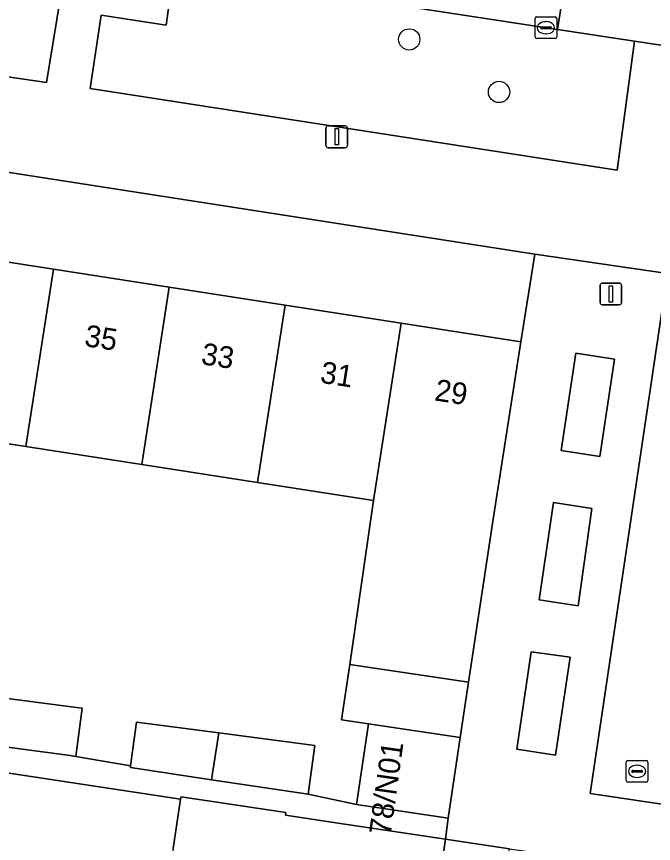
# Model space of a CAD drawing. Extents: x 163008 to 163854, y 382777 to 383982.
# Drawn here: x 163603.32 to 163632.65, y 383369.19 to 383407.26 of the extents above; entities that cross this region are included whole.
import ezdxf

# ---------------------------------------------------------------- set-up
doc = ezdxf.new("R2010")
doc.units = 0
for name, color, linetype in [('IMGEO_Boom', 7, 'Continuous'), ('IMGEO_Erf', 7, 'Continuous'), ('IMGEO_Groenvoorziening', 7, 'Continuous'), ('IMGEO_Kolk', 7, 'Continuous'), ('IMGEO_Lichtmast', 7, 'Continuous'), ('IMGEO_Pand', 7, 'Continuous'), ('IMGEO_Pand_nummerreeks', 7, 'Continuous'), ('IMGEO_Parkeervlak_gesloten', 7, 'Continuous'), ('IMGEO_Parkeervlak_open', 7, 'Continuous'), ('IMGEO_Rijbaan_lokaal_open', 7, 'Continuous'), ('IMGEO_Voetpad_open', 7, 'Continuous')]:
    doc.layers.add(name, color=color, linetype=linetype)

msp = doc.modelspace()

# ---------------------------------------------------------------- linework, layer by layer
at = {"layer": 'IMGEO_Boom'}
for centre in [(163621.402, 383406.206), (163625.539, 383403.789)]:
    msp.add_circle(centre, 0.489, dxfattribs=at)
at = {"layer": 'IMGEO_Erf'}
for points in [[(163627.183, 383396.315), (163578.787, 383403.841), (163578.16, 383399.801), (163583.671, 383398.945), (163589.007, 383398.117), (163594.343, 383397.288), (163599.679, 383396.46), (163605.015, 383395.631), (163610.35, 383394.803), (163615.687, 383393.974), (163621.023, 383393.146), (163626.536, 383392.29)], [(163626.017, 383368.942), (163623.079, 383369.386), (163622.346, 383364.487), (163621.681, 383360.036), (163621.015, 383355.585), (163620.35, 383351.135), (163619.684, 383346.684), (163619.019, 383342.234), (163618.353, 383337.783), (163617.688, 383333.333), (163617.022, 383328.882), (163616.357, 383324.432), (163615.691, 383319.982), (163615.026, 383315.533), (163614.322, 383310.826), (163617.252, 383310.387)]]:
    msp.add_lwpolyline(points, close=True, dxfattribs=at)
for points in [[(163601.945, 383375.993), (163606.081, 383375.447), (163606.339, 383375.413), (163606.046, 383373.191), (163608.571, 383372.76), (163608.838, 383374.782), (163612.627, 383374.281), (163617.049, 383373.697), (163616.754, 383371.459), (163618.971, 383370.986), (163619.527, 383374.702), (163618.29, 383374.886), (163618.671, 383377.431), (163619.754, 383384.979), (163614.418, 383385.808), (163609.081, 383386.636), (163603.746, 383387.465), (163598.41, 383388.293)], [(163610.537, 383368.962), (163610.875, 383371.224), (163600.422, 383372.817)]]:
    msp.add_lwpolyline(points, dxfattribs=at)
at = {"layer": 'IMGEO_Groenvoorziening'}
for points in [[(163604.692, 383404.228), (163605.652, 383410.043), (163590.288, 383412.437), (163582.083, 383413.641), (163580.583, 383413.817), (163580.375, 383412.529), (163577.836, 383412.939), (163577.152, 383409.574), (163580.657, 383408.861), (163580.46, 383407.774)], [(163630.974, 383400.19), (163631.769, 383406.126), (163628.228, 383406.665), (163619.886, 383407.934), (163610.543, 383409.318), (163610.207, 383406.87), (163607.221, 383407.321), (163606.706, 383403.955)]]:
    msp.add_lwpolyline(points, close=True, dxfattribs=at)
at = {"layer": 'IMGEO_Kolk'}
for p, q in [((163627.194, 383406.319), (163627.194, 383407.171)), ((163627.269, 383407.245), (163628.121, 383407.245)), ((163628.195, 383407.171), (163628.195, 383406.319)), ((163627.453, 383406.739), (163627.453, 383406.751)), ((163627.891, 383406.702), (163627.493, 383406.702)), ((163627.496, 383406.788), (163627.894, 383406.788)), ((163627.682, 383407.025), (163627.707, 383407.025)), ((163627.937, 383406.751), (163627.937, 383406.739)), ((163627.705, 383406.465), (163627.68, 383406.465)), ((163628.121, 383406.245), (163627.269, 383406.245)), ((163631.395, 383372.085), (163631.395, 383372.937)), ((163631.47, 383373.011), (163632.322, 383373.011)), ((163632.396, 383372.937), (163632.396, 383372.085)), ((163631.654, 383372.505), (163631.654, 383372.517)), ((163632.092, 383372.468), (163631.694, 383372.468)), ((163631.697, 383372.554), (163632.095, 383372.554)), ((163631.883, 383372.791), (163631.908, 383372.791)), ((163632.138, 383372.517), (163632.138, 383372.505)), ((163631.906, 383372.231), (163631.881, 383372.231)), ((163632.322, 383372.011), (163631.47, 383372.011))]:
    msp.add_line(p, q, dxfattribs=at)
for points in [[(163627.194, 383406.319), (163627.194, 383407.171)], [(163627.269, 383407.245), (163628.121, 383407.245)], [(163628.195, 383407.171), (163628.195, 383406.319)], [(163628.121, 383406.245), (163627.269, 383406.245)], [(163631.395, 383372.085), (163631.395, 383372.937)], [(163631.47, 383373.011), (163632.322, 383373.011)], [(163632.396, 383372.937), (163632.396, 383372.085)], [(163632.322, 383372.011), (163631.47, 383372.011)]]:
    msp.add_lwpolyline(points, dxfattribs=at)
for centre, radius, start, end in [((163627.271, 383407.169), 0.0765, 91.552, 178.448), ((163627.271, 383407.169), 0.0765, 91.552, 178.448), ((163628.119, 383407.169), 0.0765, 1.552, 88.448), ((163628.119, 383407.169), 0.0765, 1.552, 88.448), ((163627.493, 383406.748), 0.0403, 85.8775, 175.7526), ((163627.49, 383406.738), 0.0366, 178.938, 274.7102), ((163627.894, 383406.745), 0.043, 264.8664, 352.4533), ((163627.898, 383406.75), 0.0386, 1.7309, 96.639), ((163627.271, 383406.321), 0.0765, 181.552, 268.448), ((163627.271, 383406.321), 0.0765, 181.552, 268.448), ((163628.119, 383406.321), 0.0765, 271.552, 358.448), ((163628.119, 383406.321), 0.0765, 271.552, 358.448), ((163631.472, 383372.935), 0.0765, 91.552, 178.448), ((163631.472, 383372.935), 0.0765, 91.552, 178.448), ((163632.32, 383372.935), 0.0765, 1.552, 88.448), ((163632.32, 383372.935), 0.0765, 1.552, 88.448), ((163631.694, 383372.514), 0.0403, 85.8775, 175.7526), ((163631.691, 383372.504), 0.0366, 178.938, 274.7102), ((163632.095, 383372.511), 0.043, 264.8664, 352.4533), ((163632.099, 383372.516), 0.0386, 1.7309, 96.639), ((163631.472, 383372.087), 0.0765, 181.552, 268.448), ((163631.472, 383372.087), 0.0765, 181.552, 268.448), ((163632.32, 383372.087), 0.0765, 271.552, 358.448), ((163632.32, 383372.087), 0.0765, 271.552, 358.448)]:
    msp.add_arc(centre, radius, start, end, dxfattribs=at)
for centre, major_axis, ratio, start_param, end_param in [((163627.681, 383406.745), (-0.387, 0.002), 0.722429, 4.712389, 7.853982), ((163627.706, 383406.745), (-0.39, 0.002), 0.717154, 1.570796, 4.712389), ((163631.882, 383372.511), (-0.387, 0.002), 0.722429, 4.712389, 7.853982), ((163631.907, 383372.511), (-0.39, 0.002), 0.717154, 1.570796, 4.712389)]:
    msp.add_ellipse(centre, major_axis=major_axis, ratio=ratio, start_param=start_param, end_param=end_param, dxfattribs=at)
at = {"layer": 'IMGEO_Lichtmast'}
for p, q in [((163617.567, 383401.324), (163617.567, 383402.124)), ((163617.567, 383402.124), (163617.567, 383401.324)), ((163617.667, 383402.224), (163618.457, 383402.224)), ((163618.457, 383402.224), (163617.667, 383402.224)), ((163618.557, 383402.124), (163618.557, 383401.324)), ((163618.557, 383401.324), (163618.557, 383402.124)), ((163618.457, 383401.224), (163617.667, 383401.224)), ((163617.667, 383401.224), (163618.457, 383401.224)), ((163630.192, 383394.092), (163630.192, 383394.892)), ((163630.192, 383394.892), (163630.192, 383394.092)), ((163630.292, 383394.992), (163631.082, 383394.992)), ((163631.082, 383394.992), (163630.292, 383394.992)), ((163631.182, 383394.892), (163631.182, 383394.092)), ((163631.182, 383394.092), (163631.182, 383394.892)), ((163631.082, 383393.992), (163630.292, 383393.992)), ((163630.292, 383393.992), (163631.082, 383393.992))]:
    msp.add_line(p, q, dxfattribs=at)
for points in [[(163617.987, 383402.099), (163618.137, 383402.099), (163618.137, 383401.349), (163617.987, 383401.349), (163617.987, 383402.099)], [(163630.612, 383394.867), (163630.762, 383394.867), (163630.762, 383394.117), (163630.612, 383394.117), (163630.612, 383394.867)]]:
    msp.add_lwpolyline(points, dxfattribs=at)
for centre, start, end in [((163617.667, 383402.124), 90, 180), ((163617.667, 383402.124), 90, 180), ((163618.457, 383402.124), 0, 90), ((163618.457, 383402.124), 360, 90), ((163617.667, 383401.324), 180, 270), ((163617.667, 383401.324), 180, 270), ((163618.457, 383401.324), 270, 0), ((163618.457, 383401.324), 270, 0), ((163630.292, 383394.892), 90, 180), ((163630.292, 383394.892), 90, 180), ((163631.082, 383394.892), 0, 90), ((163631.082, 383394.892), 360, 90), ((163630.292, 383394.092), 180, 270), ((163630.292, 383394.092), 180, 270), ((163631.082, 383394.092), 270, 0), ((163631.082, 383394.092), 270, 0)]:
    msp.add_arc(centre, 0.1, start, end, dxfattribs=at)
at = {"layer": 'IMGEO_Pand'}
for points in [[(163605.015, 383395.631), (163599.679, 383396.46), (163598.41, 383388.293), (163603.746, 383387.465)], [(163605.015, 383395.631), (163603.746, 383387.465), (163609.081, 383386.636), (163610.35, 383394.803)], [(163614.418, 383385.808), (163615.687, 383393.974), (163610.35, 383394.803), (163609.081, 383386.636)], [(163614.418, 383385.808), (163619.754, 383384.979), (163621.023, 383393.146), (163615.687, 383393.974)], [(163619.754, 383384.979), (163618.671, 383377.431), (163624.134, 383376.614), (163625.268, 383384.123), (163626.536, 383392.29), (163621.023, 383393.146)], [(163619.527, 383374.702), (163623.753, 383374.068), (163624.134, 383376.614), (163618.671, 383377.431), (163618.29, 383374.886)], [(163601.945, 383375.993), (163601.903, 383375.999), (163601.611, 383373.787), (163605.789, 383373.235), (163606.046, 383373.191), (163606.339, 383375.413), (163606.081, 383375.447)], [(163612.627, 383374.281), (163608.838, 383374.782), (163608.571, 383372.76), (163608.561, 383372.686), (163612.292, 383372.127)], [(163619.527, 383374.702), (163618.971, 383370.986), (163623.198, 383370.353), (163623.753, 383374.068)], [(163612.627, 383374.281), (163612.292, 383372.127), (163616.754, 383371.459), (163617.049, 383373.697)], [(163623.079, 383369.386), (163618.134, 383370.125), (163615.699, 383370.49), (163615.718, 383370.614), (163610.892, 383371.336), (163610.875, 383371.224), (163610.537, 383368.962), (163610.141, 383366.316), (163622.346, 383364.487)]]:
    msp.add_lwpolyline(points, close=True, dxfattribs=at)
at = {"layer": 'IMGEO_Parkeervlak_gesloten'}
msp.add_lwpolyline([(163628.467, 383408.142), (163580.812, 383415.352), (163580.583, 383413.817), (163582.083, 383413.641), (163590.288, 383412.437), (163605.652, 383410.043), (163610.543, 383409.318), (163619.886, 383407.934), (163628.228, 383406.665)], close=True, dxfattribs=at)
at = {"layer": 'IMGEO_Parkeervlak_open'}
for points in [[(163630.182, 383387.011), (163630.862, 383391.494), (163629.074, 383391.761), (163628.395, 383387.288)], [(163629.177, 383380.125), (163629.818, 383384.618), (163628.047, 383384.895), (163627.387, 383380.408)], [(163628.14, 383373.256), (163628.806, 383377.763), (163627.021, 383378.017), (163626.36, 383373.531)]]:
    msp.add_lwpolyline(points, close=True, dxfattribs=at)
at = {"layer": 'IMGEO_Rijbaan_lokaal_open'}
for points in [[(163644.911, 383404.175), (163645.136, 383405.621), (163646.605, 383415.05), (163642.869, 383415.611), (163633.456, 383417.056), (163629.994, 383417.588), (163628.467, 383408.142), (163628.228, 383406.665), (163631.769, 383406.126), (163641.244, 383404.7)], [(163629.728, 383371.498), (163633.148, 383370.993), (163636.727, 383394.887), (163633.29, 383395.433)]]:
    msp.add_lwpolyline(points, close=True, dxfattribs=at)
at = {"layer": 'IMGEO_Voetpad_open'}
for points in [[(163605.652, 383410.043), (163604.692, 383404.228), (163580.46, 383407.774)], [(163572.557, 383408.858), (163578.787, 383403.841), (163627.183, 383396.315), (163633.29, 383395.433), (163636.727, 383394.887), (163642.997, 383393.941), (163691.43, 383386.85), (163691.583, 383391.31), (163668.592, 383394.766), (163669.409, 383400.452), (163668.039, 383400.663), (163667.143, 383394.961), (163640.374, 383398.916), (163641.244, 383404.7), (163631.769, 383406.126), (163630.974, 383400.19), (163606.706, 383403.955), (163607.221, 383407.321), (163610.207, 383406.87), (163610.543, 383409.318)], [(163600.422, 383372.817), (163610.875, 383371.224), (163610.892, 383371.336), (163615.718, 383370.614), (163615.699, 383370.49), (163618.134, 383370.125), (163623.079, 383369.386), (163623.198, 383370.353), (163618.971, 383370.986), (163616.754, 383371.459), (163612.292, 383372.127), (163608.561, 383372.686), (163608.571, 383372.76), (163606.046, 383373.191), (163605.789, 383373.235), (163601.611, 383373.787)]]:
    msp.add_lwpolyline(points, dxfattribs=at)
for points in [[(163633.29, 383395.433), (163627.183, 383396.315), (163626.536, 383392.29), (163625.268, 383384.123), (163624.134, 383376.614), (163623.753, 383374.068), (163623.198, 383370.353), (163623.079, 383369.386), (163626.017, 383368.942), (163629.256, 383368.49), (163632.635, 383367.982), (163636.157, 383367.519), (163639.024, 383367.102), (163639.167, 383368.07), (163641.229, 383382.034), (163642.383, 383389.925), (163642.997, 383393.941), (163636.727, 383394.887), (163633.148, 383370.993), (163629.728, 383371.498)], [(163628.395, 383387.288), (163629.074, 383391.761), (163630.862, 383391.494), (163630.182, 383387.011)], [(163627.387, 383380.408), (163628.047, 383384.895), (163629.818, 383384.618), (163629.177, 383380.125)], [(163628.14, 383373.256), (163626.36, 383373.531), (163627.021, 383378.017), (163628.806, 383377.763)]]:
    msp.add_lwpolyline(points, close=True, dxfattribs=at)

# ---------------------------------------------------------------- texts
at = {"layer": 'IMGEO_Pand_nummerreeks'}
for s, rotation, p in [('35', 351.1746, (163606.403, 383392.096)), ('33', 351.1746, (163611.778, 383391.262)), ('31', 351.1746, (163617.264, 383390.41)), ('29', 351.1746, (163622.529, 383389.593)), ('78/N01', 82.0219, (163620.54, 383369.538))]:
    msp.add_text(s, height=1, rotation=rotation, dxfattribs=at).set_placement(p)

doc.saveas('drawing.dxf')
